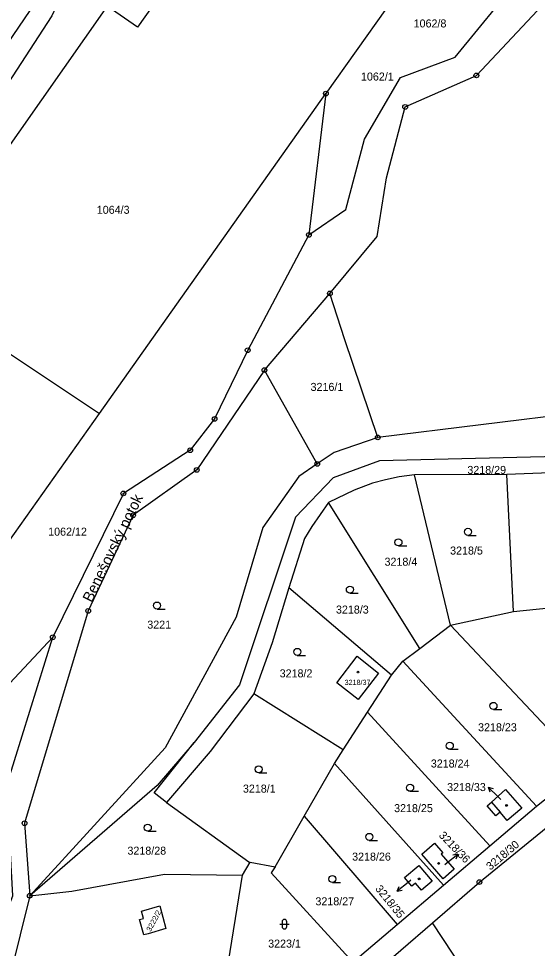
# Model space of a CAD drawing. Extents: x -733394 to -722299, y -1082822 to -1075049.
# Drawn here: x -727653.6 to -727543.5, y -1079760.3 to -1079562.8 of the extents above; entities that cross this region are included whole.
import ezdxf

# ---------------------------------------------------------------- set-up
doc = ezdxf.new("R2010")
doc.units = 0
for name, color, linetype in [('Hranice parcel', 7, 'Continuous'), ('Parcelní čísla', 7, 'Continuous'), ('Pop  PČ popisy', 7, 'Continuous'), ('Vnitřní kresba', 7, 'Continuous'), ('Značky bodu BP', 7, 'Continuous'), ('Značky budov', 7, 'Continuous'), ('Značky kultur', 7, 'Continuous')]:
    doc.layers.add(name, color=color, linetype=linetype)

msp = doc.modelspace()

# ---------------------------------------------------------------- linework, layer by layer
at = {"layer": 'Hranice parcel'}
for p, q in [((-727575.55, -1079560.61), (-727588.4, -1079578.76)), ((-727636.48, -1079646.67), (-727588.4, -1079578.76)), ((-727588.4, -1079578.76), (-727591.99, -1079608.77)), ((-727676.71, -1079619.87), (-727636.48, -1079646.67)), ((-727601.43, -1079637.49), (-727587.56, -1079621.21)), ((-727590.23, -1079657.41), (-727601.43, -1079637.49)), ((-727665.19, -1079687.23), (-727636.48, -1079646.67)), ((-727530.12, -1079658.95), (-727549.98, -1079659.63)), ((-727549.98, -1079659.63), (-727569.6, -1079659.72)), ((-727561.95, -1079691.67), (-727569.6, -1079659.72)), ((-727548.6, -1079688.75), (-727549.98, -1079659.63)), ((-727568.47, -1079696.59), (-727587.83, -1079665.63)), ((-727574.46, -1079702.29), (-727596.27, -1079683.69)), ((-727561.95, -1079691.67), (-727548.6, -1079688.75)), ((-727548.6, -1079688.75), (-727540.97, -1079687.93)), ((-727568.47, -1079696.59), (-727561.95, -1079691.67)), ((-727572.04, -1079699.29), (-727568.47, -1079696.59)), ((-727574.46, -1079702.29), (-727572.04, -1079699.29)), ((-727572.04, -1079699.29), (-727543.68, -1079730.06)), ((-727579.55, -1079710.13), (-727574.46, -1079702.29)), ((-727584.74, -1079718.11), (-727603.67, -1079706.2)), ((-727584.74, -1079718.11), (-727579.55, -1079710.13)), ((-727579.55, -1079710.13), (-727553.57, -1079738.47)), ((-727586.54, -1079721.05), (-727584.74, -1079718.11)), ((-727593.01, -1079732.23), (-727586.54, -1079721.05)), ((-727586.54, -1079721.05), (-727563.42, -1079746.85)), ((-727543.68, -1079730.06), (-727533.5, -1079721.91)), ((-727553.57, -1079738.47), (-727543.68, -1079730.06)), ((-727599.17, -1079742.99), (-727593.01, -1079732.23)), ((-727593.01, -1079732.23), (-727573.28, -1079755.23)), ((-727563.42, -1079746.85), (-727553.57, -1079738.47)), ((-727606.07, -1079744.7), (-727604.47, -1079741.95)), ((-727604.47, -1079741.95), (-727599.17, -1079742.99)), ((-727573.28, -1079755.23), (-727563.42, -1079746.85)), ((-727582.68, -1079763.21), (-727573.28, -1079755.23)), ((-727553.02, -1079774.08), (-727565.79, -1079754.84))]:
    msp.add_line(p, q, dxfattribs=at)
for points in [[(-727567.39, -1079493.16), (-727570.02, -1079494.77), (-727587.58, -1079512.34), (-727596.77, -1079519.98), (-727628.39, -1079564.69), (-727634.86, -1079560.19), (-727676.71, -1079619.87)], [(-727624.36, -1079537.96), (-727639.61, -1079547.11), (-727646.55, -1079562.23), (-727670.98, -1079599.7), (-727685.71, -1079616.56)], [(-727587.56, -1079621.21), (-727577.51, -1079609.14), (-727575.54, -1079596.66), (-727571.57, -1079581.61), (-727556.46, -1079574.92), (-727543.45, -1079561.12), (-727527.24, -1079552.19)], [(-727591.99, -1079608.77), (-727584.14, -1079603.4), (-727580.21, -1079588.42), (-727572.58, -1079575.38), (-727560.93, -1079571.05), (-727547.19, -1079554.12)], [(-727655.31, -1079567.27), (-727654.75, -1079566.42), (-727649.95, -1079559.35), (-727649.73, -1079558.81)], [(-727411.77, -1079579.71), (-727446.28, -1079607.09), (-727472.28, -1079625.35), (-727510.36, -1079652.4), (-727521.61, -1079655.38), (-727577, -1079656.75), (-727586.87, -1079660.35), (-727594.84, -1079668.73), (-727606.75, -1079704.33), (-727616.38, -1079716.54)], [(-727591.99, -1079608.77), (-727605, -1079633.25), (-727612.02, -1079647.85), (-727617.19, -1079654.51), (-727631.39, -1079663.66), (-727646.36, -1079694.2)], [(-727475.5, -1079615.2), (-727511.79, -1079643.69), (-727577.39, -1079651.79)], [(-727577.39, -1079651.79), (-727584.4, -1079631.05), (-727587.56, -1079621.21)], [(-727601.43, -1079637.49), (-727615.81, -1079658.68), (-727629.31, -1079668.29), (-727638.85, -1079688.61), (-727652.37, -1079733.69), (-727651.27, -1079749.1)], [(-727577.39, -1079651.79), (-727586.62, -1079654.98), (-727590.23, -1079657.41)], [(-727590.23, -1079657.41), (-727594.16, -1079660.05), (-727601.78, -1079670.89), (-727607.47, -1079689.98), (-727622.53, -1079717.68), (-727651.27, -1079749.1)], [(-727569.6, -1079659.72), (-727572.87, -1079660.18), (-727575.75, -1079660.77), (-727578.5, -1079661.48), (-727582.41, -1079662.98), (-727587.83, -1079665.63)], [(-727587.83, -1079665.63), (-727591.36, -1079670.67), (-727592.91, -1079673.27), (-727596.27, -1079683.69)], [(-727596.27, -1079683.69), (-727599.78, -1079695.43), (-727603.67, -1079706.2)], [(-727561.95, -1079691.67), (-727533.58, -1079721.82), (-727533.5, -1079721.91)], [(-727646.36, -1079694.2), (-727665.73, -1079714.84), (-727680.98, -1079729.32)], [(-727672.22, -1079778.08), (-727662.62, -1079769.32), (-727654.88, -1079749.09), (-727656.13, -1079725.65), (-727646.36, -1079694.2)], [(-727581.52, -1079707.42), (-727586.04, -1079703.86), (-727581.77, -1079698.26), (-727577.26, -1079701.82), (-727581.52, -1079707.42)], [(-727603.67, -1079706.2), (-727612.99, -1079718.49), (-727622.2, -1079729.28)], [(-727616.38, -1079716.54), (-727624.18, -1079725.68), (-727651.27, -1079749.1)], [(-727622.2, -1079729.28), (-727624.84, -1079727.28), (-727616.38, -1079716.54)], [(-727565.79, -1079754.84), (-727555.81, -1079746.21), (-727533.98, -1079728.48), (-727515.91, -1079717.51)], [(-727551.37, -1079731.37), (-727552.29, -1079732.14), (-727554.18, -1079729.99), (-727553.27, -1079729.2), (-727550.25, -1079726.55), (-727546.81, -1079730.47), (-727549.91, -1079733.09), (-727551.37, -1079731.37)], [(-727622.2, -1079729.28), (-727604.75, -1079741.89), (-727604.47, -1079741.95)], [(-727568.03, -1079740.28), (-727565.34, -1079737.96), (-727563.57, -1079740.02), (-727563.9, -1079740.3), (-727561.17, -1079743.47), (-727563.52, -1079745.5), (-727568.03, -1079740.28)], [(-727599.17, -1079742.99), (-727600.03, -1079744.24), (-727582.68, -1079763.21)], [(-727571.73, -1079745.25), (-727568.68, -1079742.66), (-727565.84, -1079746.01), (-727568.12, -1079747.95), (-727569.41, -1079746.43), (-727570.17, -1079747.08), (-727571.73, -1079745.25)], [(-727663.95, -1079801.35), (-727651.99, -1079793.36), (-727638.58, -1079783.96), (-727609.51, -1079765.76), (-727606.07, -1079744.7)], [(-727651.27, -1079749.1), (-727642.36, -1079748.13), (-727622.65, -1079744.49), (-727606.07, -1079744.7)], [(-727651.27, -1079749.1), (-727655.38, -1079765.65), (-727660.65, -1079774.93), (-727672.02, -1079788.47)], [(-727623.64, -1079751.21), (-727622.4, -1079756.06), (-727626.14, -1079757.17), (-727627.02, -1079757.43), (-727627.99, -1079754.17), (-727627.11, -1079753.9), (-727627.55, -1079752.41), (-727623.64, -1079751.21)], [(-727588.43, -1079773.95), (-727585.95, -1079772.26), (-727565.79, -1079754.84)]]:
    msp.add_lwpolyline(points, dxfattribs=at)
at = {"layer": 'Pop  PČ popisy'}
for p, q in [((-727551.81, -1079728.09), (-727553.97, -1079726.01)), ((-727553.97, -1079726.01), (-727552.9, -1079726.34)), ((-727553.97, -1079726.01), (-727553.6, -1079727.06)), ((-727551.23, -1079728.64), (-727551.81, -1079728.09)), ((-727563.14, -1079742.46), (-727562.73, -1079742.14)), ((-727562.73, -1079742.14), (-727560.36, -1079740.29)), ((-727560.36, -1079740.29), (-727561.46, -1079740.51)), ((-727560.36, -1079740.29), (-727560.85, -1079741.3)), ((-727570.38, -1079745.8), (-727570.96, -1079746.26)), ((-727570.96, -1079746.26), (-727573.29, -1079748.15)), ((-727573.29, -1079748.15), (-727572.83, -1079747.13)), ((-727573.29, -1079748.15), (-727572.2, -1079747.91))]:
    msp.add_line(p, q, dxfattribs=at)
at = {"layer": 'Vnitřní kresba'}
msp.add_line((-727553.27, -1079729.2), (-727551.37, -1079731.37), dxfattribs=at)
at = {"layer": 'Značky bodu BP'}
for centre, radius in [((-727556.46, -1079574.92), 0.5), ((-727556.46, -1079574.92), 0.0303), ((-727588.4, -1079578.76), 0.5), ((-727588.4, -1079578.76), 0.0303), ((-727571.57, -1079581.61), 0.5), ((-727571.57, -1079581.61), 0.0303), ((-727591.99, -1079608.77), 0.5), ((-727591.99, -1079608.77), 0.0303), ((-727587.56, -1079621.21), 0.5), ((-727587.56, -1079621.21), 0.0303), ((-727605, -1079633.25), 0.5), ((-727605, -1079633.25), 0.0303), ((-727601.43, -1079637.49), 0.5), ((-727601.43, -1079637.49), 0.0303), ((-727612.02, -1079647.85), 0.5), ((-727612.02, -1079647.85), 0.0303), ((-727577.39, -1079651.79), 0.5), ((-727577.39, -1079651.79), 0.0303), ((-727617.19, -1079654.51), 0.5), ((-727617.19, -1079654.51), 0.0303), ((-727590.23, -1079657.41), 0.5), ((-727615.81, -1079658.68), 0.5), ((-727615.81, -1079658.68), 0.0303), ((-727590.23, -1079657.41), 0.0303), ((-727631.39, -1079663.66), 0.5), ((-727631.39, -1079663.66), 0.0303), ((-727629.31, -1079668.29), 0.5), ((-727629.31, -1079668.29), 0.0303), ((-727638.85, -1079688.61), 0.5), ((-727638.85, -1079688.61), 0.0303), ((-727646.36, -1079694.2), 0.5), ((-727646.36, -1079694.2), 0.0303), ((-727652.37, -1079733.69), 0.5), ((-727652.37, -1079733.69), 0.0303), ((-727555.81, -1079746.21), 0.5), ((-727555.81, -1079746.21), 0.0303), ((-727651.27, -1079749.1), 0.5), ((-727651.27, -1079749.1), 0.0303)]:
    msp.add_circle(centre, radius, dxfattribs=at)
at = {"layer": 'Značky budov'}
for centre in [(-727581.59, -1079701.62), (-727550.05, -1079729.93), (-727564.47, -1079742.24), (-727568.61, -1079745.52)]:
    msp.add_circle(centre, 0.175, dxfattribs=at)
at = {"layer": 'Značky kultur'}
for p, q in [((-727558.24, -1079672.58), (-727556.49, -1079672.58)), ((-727573, -1079674.81), (-727571.25, -1079674.81)), ((-727583.3, -1079684.84), (-727581.55, -1079684.84)), ((-727624.24, -1079688.23), (-727622.49, -1079688.23)), ((-727594.46, -1079698.07), (-727592.71, -1079698.07)), ((-727552.83, -1079709.54), (-727551.08, -1079709.54)), ((-727562.1, -1079718.01), (-727560.35, -1079718.01)), ((-727602.66, -1079723), (-727600.91, -1079723)), ((-727570.52, -1079726.92), (-727568.77, -1079726.92)), ((-727626.21, -1079735.4), (-727624.46, -1079735.4)), ((-727579.18, -1079737.35), (-727577.43, -1079737.35)), ((-727587.02, -1079746.3), (-727585.27, -1079746.3)), ((-727598.2, -1079755.14), (-727596.2, -1079755.14)), ((-727597.7, -1079754.64), (-727597.7, -1079755.64)), ((-727596.7, -1079755.64), (-727596.7, -1079754.64))]:
    msp.add_line(p, q, dxfattribs=at)
for centre in [(-727558.24, -1079671.83), (-727573, -1079674.06), (-727583.3, -1079684.09), (-727624.24, -1079687.48), (-727594.46, -1079697.32), (-727552.83, -1079708.79), (-727562.1, -1079717.26), (-727602.66, -1079722.25), (-727570.52, -1079726.17), (-727626.21, -1079734.65), (-727579.18, -1079736.6), (-727587.02, -1079745.55)]:
    msp.add_circle(centre, 0.75, dxfattribs=at)
for centre, start, end in [((-727597.2, -1079754.64), 0, 180), ((-727597.2, -1079755.64), 180, 359.9879)]:
    msp.add_arc(centre, 0.5, start, end, dxfattribs=at)

# ---------------------------------------------------------------- texts
at = {"layer": 'Parcelní čísla'}
for s, height, p in [('1062/8', 1.7, (-727569.77, -1079564.72)), ('1062/1', 1.7, (-727580.95, -1079576)), ('1064/3', 1.7, (-727637.03, -1079604.29)), ('3216/1', 1.7, (-727591.65, -1079641.9)), ('3218/29', 1.7, (-727558.37, -1079659.53)), ('1062/12', 1.7, (-727647.35, -1079672.64)), ('3218/5', 1.7, (-727562.03, -1079676.65)), ('3218/4', 1.7, (-727575.95, -1079679.02)), ('3218/3', 1.7, (-727586.26, -1079689.18)), ('3221', 1.7, (-727626.31, -1079692.38)), ('3218/2', 1.7, (-727598.21, -1079702.73)), ('3218/37', 1.1, (-727584.42, -1079704.34)), ('3218/23', 1.7, (-727556.09, -1079714.17)), ('3218/24', 1.7, (-727566.13, -1079721.87)), ('3218/1', 1.7, (-727606.01, -1079727.2)), ('3218/33', 1.7, (-727562.67, -1079726.87)), ('3218/25', 1.7, (-727573.92, -1079731.35)), ('3218/28', 1.7, (-727630.52, -1079740.38)), ('3218/26', 1.7, (-727582.83, -1079741.64)), ('3218/27', 1.7, (-727590.62, -1079751.13)), ('3223/1', 1.7, (-727600.65, -1079760.11))]:
    msp.add_text(s, height=height, dxfattribs=at).set_placement(p)
for s, height, rotation, p in [('3218/36', 1.7, 314, (-727564.54, -1079736.4)), ('3218/30', 1.7, 40, (-727553.49, -1079743.78)), ('3218/35', 1.7, 309, (-727578.03, -1079747.67)), ('3222/2', 1.139, 62, (-727625.58, -1079756.81))]:
    msp.add_text(s, height=height, rotation=rotation, dxfattribs=at).set_placement(p)
at = {"layer": 'Pop  PČ popisy'}
msp.add_text('Benešovský potok', height=2.3, rotation=64, dxfattribs=at).set_placement((-727638.09, -1079686.97))

doc.saveas('drawing.dxf')
